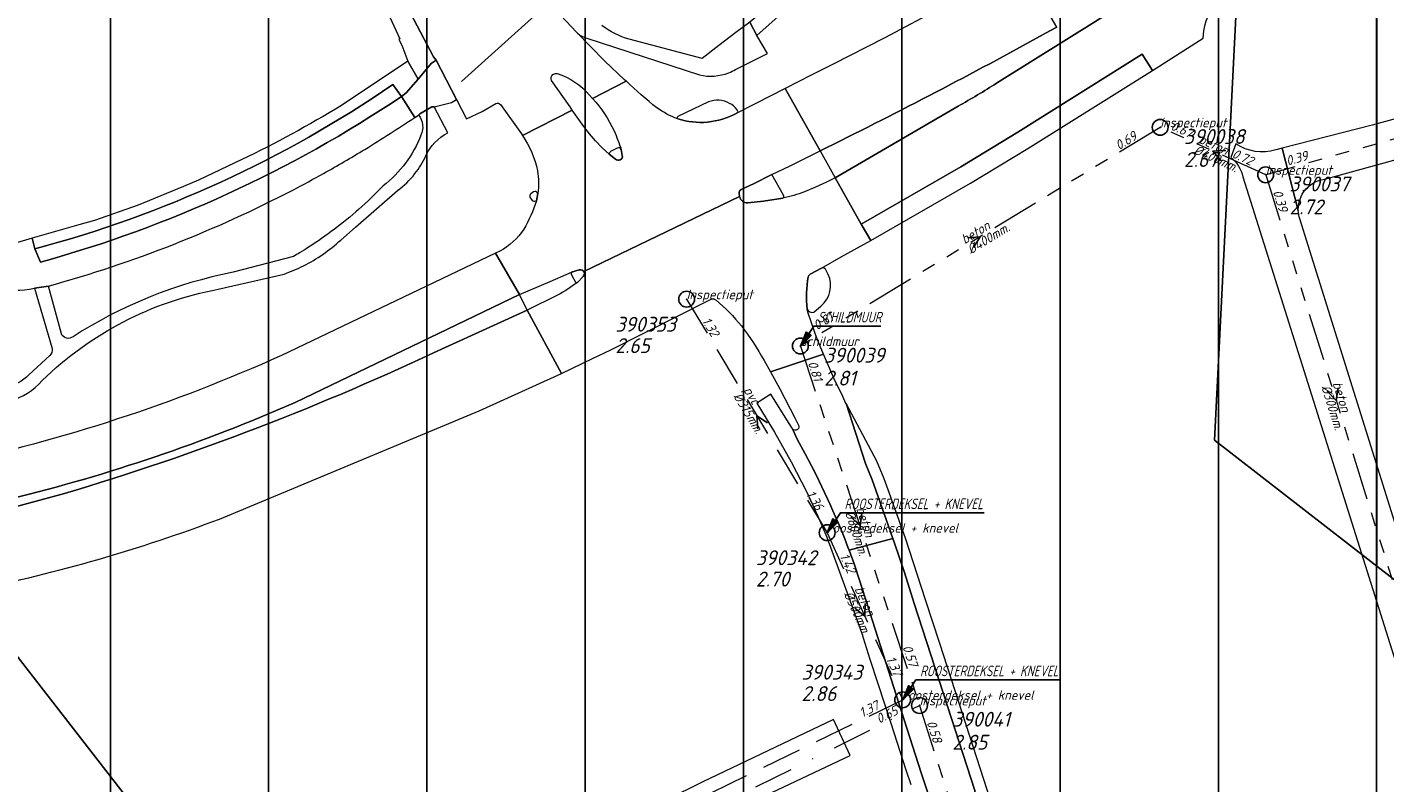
# Model space of a CAD drawing. Extents: x 148869 to 161638, y 453607 to 469810.
# Tile 383 of 656: x 155167 to 155339, y 462653 to 462749. Entities that reach past the tile are written whole.
import ezdxf
from ezdxf.lldxf.tags import DXFTag

# ---------------------------------------------------------------- set-up
doc = ezdxf.new("R2010")
doc.units = 0
doc.header["$PDMODE"] = 32
doc.header["$PDSIZE"] = 2
for name, pattern in [('RI-GWA', [18.45, 6, -1.8, 1.75, -1.8, 1.75, -1.8, 1.75, -1.8]), ('RI-HWA', [7.4, 5, -2.4]), ('RI-VWA', [11, 5, -3, 0, -3])]:
    doc.linetypes.add(name, pattern=pattern)
doc.layers.get('0').update_dxf_attribs({"linetype": 'CONTINUOUS'})
doc.layers.get('DEFPOINTS').update_dxf_attribs({"linetype": 'CONTINUOUS'})
for name, color, linetype in [('2022 hatch', 10, 'CONTINUOUS'), ('2024', 160, 'CONTINUOUS'), ('2024 hatch', 160, 'CONTINUOUS'), ('B-OI-AANPIJLING', 1, 'CONTINUOUS')]:
    doc.layers.add(name, color=color, linetype=linetype)
for name, color, linetype, lineweight in [('B-OI-RI-BIJZONDERDERHEDEN-T18', 134, 'CONTINUOUS', 18), ('B-OI-RI-DRUKLEIDING-G-niet meenemen', 190, 'RI-PERS', 18), ('B-OI-RI-GWA-MATERIAAL-T18', 10, 'CONTINUOUS', 18), ('B-OI-RI-GWA-PUTDEKSELHOOGTE-T25', 10, 'CONTINUOUS', 25), ('B-OI-RI-GWA_BOB-T18', 10, 'CONTINUOUS', 18), ('B-OI-RI-GWA_DIAMETER-T18', 10, 'CONTINUOUS', 18), ('B-OI-RI-GWA_PUTNUMMER-T18', 10, 'CONTINUOUS', 18), ('B-OI-RI-GWA_RIOOLPUT-S', 10, 'CONTINUOUS', 25), ('B-OI-RI-GWA_TRANSPORTLEIDING-G', 10, 'RI-GWA', 18), ('B-OI-RI-HWA-BOB-T18', 150, 'CONTINUOUS', 18), ('B-OI-RI-HWA-MATERIAAL-T18', 150, 'CONTINUOUS', 18), ('B-OI-RI-HWA-PUTDEKSELHOOGTE-T25', 150, 'CONTINUOUS', 25), ('B-OI-RI-HWA-PUTNUMMER-T25', 150, 'CONTINUOUS', 25), ('B-OI-RI-HWA_DIAMETER-T18', 150, 'CONTINUOUS', 18), ('B-OI-RI-HWA_RIOOLPUT-S', 150, 'CONTINUOUS', 25), ('B-OI-RI-HWA_TRANSPORTLEIDING-G', 150, 'RI-HWA', 18), ('B-OI-RI-STROOMRICHTING-S', 252, 'CONTINUOUS', 25), ('B-OI-RI-VACUUMLEIDING-G-niet meenemen', 190, 'RI-VACUUM', 18), ('B-OI-RI-VWA-BOB-T18', 34, 'CONTINUOUS', 18), ('B-OI-RI-VWA_PUTDEKSELHOOGTE-T25', 34, 'CONTINUOUS', 25), ('B-OI-RI-VWA_PUTNUMMER-T25', 34, 'CONTINUOUS', 25), ('B-OI-RI-VWA_RIOOLPUT-S', 34, 'CONTINUOUS', 25), ('B-OI-RI-VWA_TRANSPORTLEIDING-G', 34, 'RI-VWA', 18), ('B-RO-VH-VERHARDING_ASFALT-GV', 251, 'CONTINUOUS', 18), ('B-RO-VH-VERHARDING_STRAATBAKSTEEN-GV', 251, 'CONTINUOUS', 18)]:
    doc.layers.add(name, color=color, linetype=linetype, lineweight=lineweight)
doc.styles.add('NLCS-ISO-M500-T18_CURSIEF', font='NLCS-ISO.ttf', dxfattribs={"oblique": 15, "height": 0.9})
doc.styles.add('NLCS-ISO-M750-T25_CURSIEF', font='NLCS-ISO.ttf', dxfattribs={"oblique": 15, "height": 1.875})
tags = doc.linetypes.add('RI-PERS', pattern='A,7,-2,["P",Standard,S=1.8,R=0,X=-0.5,Y=-0.9],-2,7,-2,[102,NLCS.SHX,S=1,R=180,X=0,Y=0],-2', length=22).pattern_tags.tags
tags[6] = DXFTag(74, 10)
tags = doc.linetypes.add('RI-VACUUM', pattern='A,7,-2,["V",Standard,S=1.8,R=0,X=-0.5,Y=-0.9],-2,7,-2,[102,NLCS.SHX,S=1,R=180,X=0,Y=0],-2', length=22).pattern_tags.tags
tags[6] = DXFTag(74, 10)
pattern_1 = [(90, (0, 0), (-29.988, 0), [])]

# ---------------------------------------------------------------- blocks, each defined once
blk = doc.blocks.new('ACMAP_ANN_TEMPLATE_vwa-nap-r')
at = {"color": 0, "linetype": 'ByBlock', "style": 'NLCS-ISO-M500-T18_CURSIEF', "oblique": 15}
blk.add_attdef('vwa-nap-r', (-5.6, 0.2), '', height=1.2, dxfattribs=at)
blk = doc.blocks.new('ACMAP_ANN_TEMPLATE_hwa-diam')
at = {"color": 0, "linetype": 'ByBlock', "style": 'NLCS-ISO-M500-T18_CURSIEF', "oblique": 15}
blk.add_attdef('hwa-diam', (-3.7, -1.3), '', height=1.2, dxfattribs=at)
blk = doc.blocks.new('ACMAP_ANN_TEMPLATE_hwa-materiaal')
at = {"color": 0, "linetype": 'ByBlock', "style": 'NLCS-ISO-M500-T18_CURSIEF', "oblique": 15}
blk.add_attdef('hwa-mat', (-3.7, 0.2), '', height=1.2, dxfattribs=at)
blk = doc.blocks.new('ACMAP_ANN_TEMPLATE_hwa-nap-l')
at = {"color": 0, "linetype": 'ByBlock', "style": 'NLCS-ISO-M500-T18_CURSIEF', "oblique": 15}
blk.add_attdef('hwa-nap-l', (3.3, 0.2), '', height=1.2, dxfattribs=at)
blk = doc.blocks.new('ACMAP_ANN_TEMPLATE_hwa-nap-r')
at = {"color": 0, "linetype": 'ByBlock', "style": 'NLCS-ISO-M500-T18_CURSIEF', "oblique": 15}
blk.add_attdef('hwa-nap-r', (-5.6, 0.2), '', height=1.2, dxfattribs=at)
blk = doc.blocks.new('ACMAP_ANN_TEMPLATE_gwa-diam')
at = {"color": 0, "linetype": 'ByBlock', "style": 'NLCS-ISO-M500-T18_CURSIEF', "oblique": 15}
blk.add_attdef('gwa-diam', (-2.2, -1.3), '', height=1.2, dxfattribs=at)
blk = doc.blocks.new('ACMAP_ANN_TEMPLATE_gwa-materiaal')
at = {"color": 0, "linetype": 'ByBlock', "style": 'NLCS-ISO-M500-T18_CURSIEF', "oblique": 15}
blk.add_attdef('gwa-mat', (-2.2, 0.2), '', height=1.2, dxfattribs=at)
blk = doc.blocks.new('ACMAP_ANN_TEMPLATE_gwa-nap-l')
at = {"color": 0, "linetype": 'ByBlock', "style": 'NLCS-ISO-M500-T18_CURSIEF', "oblique": 15}
blk.add_attdef('gwa-nap-l', (2.3, 0.2), '', height=1.2, dxfattribs=at)
blk = doc.blocks.new('ACMAP_ANN_TEMPLATE_gwa-nap-r')
at = {"color": 0, "linetype": 'ByBlock', "style": 'NLCS-ISO-M500-T18_CURSIEF', "oblique": 15}
blk.add_attdef('gwa-nap-r', (-5.6, 0.2), '', height=1.2, dxfattribs=at)
blk = doc.blocks.new('ACMAP_ANN_TEMPLATE_hwa-puth')
at = {"color": 0, "linetype": 'ByBlock', "style": 'NLCS-ISO-M750-T25_CURSIEF', "oblique": 15}
blk.add_attdef('hwa-puth', (-9, -6.8), '', height=1.88, dxfattribs=at)
blk = doc.blocks.new('ACMAP_ANN_TEMPLATE_hwa-putnr')
at = {"color": 0, "linetype": 'ByBlock', "style": 'NLCS-ISO-M750-T25_CURSIEF', "oblique": 15}
blk.add_attdef('hwa-putnr', (-9, -4.1), '', height=1.88, dxfattribs=at)
blk = doc.blocks.new('ACMAP_ANN_TEMPLATE_type knoop')
at = {"layer": 'DEFPOINTS', "style": 'NLCS-ISO-M500-T18_CURSIEF', "oblique": 15}
blk.add_attdef('type_knoop', (0, 0), '', height=1.2, dxfattribs=at)
blk = doc.blocks.new('ACMAP_ANN_TEMPLATE_gwa-puth')
at = {"color": 0, "linetype": 'ByBlock', "style": 'NLCS-ISO-M750-T25_CURSIEF', "oblique": 15}
blk.add_attdef('gwa-puth', (3, -5), '', height=1.88, dxfattribs=at)
blk = doc.blocks.new('ACMAP_ANN_TEMPLATE_gwa-putnr')
at = {"color": 0, "linetype": 'ByBlock', "style": 'NLCS-ISO-M750-T25_CURSIEF', "oblique": 15}
blk.add_attdef('gwa-putnr', (3, -2.1), '', height=1.88, dxfattribs=at)
blk = doc.blocks.new('ACMAP_ANN_TEMPLATE_vwa-puth')
at = {"color": 0, "linetype": 'ByBlock', "style": 'NLCS-ISO-M750-T25_CURSIEF', "oblique": 15}
blk.add_attdef('vwa-puth', (-3, 5), '', height=1.88, dxfattribs=at)
blk = doc.blocks.new('ACMAP_ANN_TEMPLATE_vwa-putnr')
at = {"color": 0, "linetype": 'ByBlock', "style": 'NLCS-ISO-M750-T25_CURSIEF', "oblique": 15}
blk.add_attdef('vaw-putnr', (-3, 7.9), '', height=1.88, dxfattribs=at)

msp = doc.modelspace()

# ---------------------------------------------------------------- hatches: boundary and pattern name
at = {"layer": '2022 hatch'}
h = msp.add_hatch(dxfattribs=at)
h.set_pattern_fill('ANSI31', color=256, scale=19.992, angle=45)
h.set_pattern_definition([(90, (0, 0), (-19.992, 0), [])])
h.paths.add_polyline_path([(155957.39, 462199.72), (155824.6, 462339.47), (155809.4, 462364.77), (155712.06, 462492.35), (155741.32, 462534.94), (155724.45, 462653.5), (155647.56, 462844.84), (155571.03, 462835.78), (155539.5, 462940.93), (155214.41, 462860.04), (154975.03, 462800.21), (154771.75, 462639.51), (154795.06, 462617.84), (154687.68, 462525.32), (154739.27, 462359.61), (154777.22, 462294.15), (154815.26, 462238.26), (154900.32, 462169.47), (154928.55, 462144.03), (154992.39, 461993.67), (155064.08, 461959.84), (155069.75, 461944.78), (155080.62, 461929.02), (155099.54, 461841.43), (155124.54, 461788.65), (155176.21, 461747.53), (155253.1, 461670.14), (155301.18, 461625.42), (155386.96, 461536.3), (155426.74, 461562.76), (155670.4, 461472.54), (155778.97, 461514.91), (155823.82, 461578.91), (155914.94, 461739.53), (155884.36, 461781.4), (155900.67, 461812.33), (155940.19, 461941.25), (155946.89, 461971.72), (155993.5, 462030.18), (155993.12, 462149.22)])
at = {"layer": '2024 hatch'}
h = msp.add_hatch(dxfattribs=at)
h.set_pattern_fill('ANSI31', color=256, scale=29.988, angle=45)
h.set_pattern_definition(pattern_1)
h.paths.add_polyline_path([(155468.24, 462509.2), (155430.3, 462608.99), (155317.39, 462696.7), (155326.79, 462885.8), (155421.55, 463128.67), (155681.88, 463221.51), (155808.81, 463270.9), (155858.2, 463353.96), (156235.32, 463468.35), (156395.06, 463466.8), (156874.43, 463576.88), (157060.31, 463303.94), (157149.74, 462870.77), (157067.92, 462815.11), (157047.81, 462789.79), (157071.17, 462711.57), (156936.5, 462350.7), (156856.27, 462251.62), (156803.36, 462113.22), (156627.76, 461893.96), (156524.84, 461717.19), (156312.22, 461660.25), (156176.03, 461568.49), (155937.87, 461968.15)])
h = msp.add_hatch(dxfattribs=at)
h.set_pattern_fill('ANSI31', color=256, scale=29.988, angle=45)
h.set_pattern_definition(pattern_1)
h.paths.add_polyline_path([(154015.87, 462797.75), (154202.83, 462955.78), (154346.68, 463068.63), (154364.41, 463095.54), (154437.88, 463175.34), (154670.41, 463542.86), (154884.23, 463104.81), (154897.76, 462951.83), (154919.68, 462915.44), (155046.11, 462824.08), (155229.96, 462587.13), (155017.76, 462489.93), (155010.79, 462460.83), (155012.88, 462401.81), (154940.81, 462281.73), (154859.54, 462032.79), (154595.7, 462297.96), (154437.04, 462442.85), (154370.63, 462559.79), (154344.3, 462564.56), (154270.99, 462634.18), (154248.56, 462638.72)])

# ---------------------------------------------------------------- linework, layer by layer
at = {"layer": '2024', "flags": 128}
for points in [[(155468.24, 462509.2), (155430.3, 462608.99), (155317.39, 462696.7), (155326.79, 462885.8), (155421.55, 463128.67), (155681.88, 463221.51), (155808.81, 463270.9), (155858.2, 463353.96), (156235.32, 463468.35), (156395.06, 463466.8), (156874.43, 463576.88), (157060.31, 463303.94), (157149.74, 462870.77), (157067.92, 462815.11), (157047.81, 462789.79), (157071.17, 462711.57), (156936.5, 462350.7), (156856.27, 462251.62), (156803.36, 462113.22), (156627.76, 461893.96), (156524.84, 461717.19), (156312.22, 461660.25), (156176.03, 461568.49), (155937.87, 461968.15)], [(154015.87, 462797.75), (154202.83, 462955.78), (154346.68, 463068.63), (154364.41, 463095.54), (154437.88, 463175.34), (154670.41, 463542.86), (154884.23, 463104.81), (154897.76, 462951.83), (154919.68, 462915.44), (155046.11, 462824.08), (155229.96, 462587.13), (155017.76, 462489.93), (155010.79, 462460.83), (155012.88, 462401.81), (154940.81, 462281.73), (154859.54, 462032.79), (154595.7, 462297.96), (154437.04, 462442.85), (154370.63, 462559.79), (154344.3, 462564.56), (154270.99, 462634.18), (154248.56, 462638.72)]]:
    msp.add_lwpolyline(points, close=True, dxfattribs=at)
at = {"layer": 'B-OI-AANPIJLING', "color": 251, "flags": 128}
for points in [[(155265.07, 462708.59), (155266.43, 462709.93), (155265.8, 462710.36), (155265.07, 462708.59), (155265.9, 462710.29), (155266.01, 462710.22), (155265.07, 462708.59), (155266.22, 462710.08), (155266.33, 462710), (155265.07, 462708.59), (155266.75, 462711.1), (155275.22, 462711.1)], [(155268.45, 462685.01), (155269.81, 462686.35), (155269.18, 462686.78), (155268.45, 462685.01), (155269.28, 462686.71), (155269.39, 462686.64), (155268.45, 462685.01), (155269.6, 462686.5), (155269.71, 462686.42), (155268.45, 462685.01), (155270.13, 462687.52), (155288.29, 462687.52)], [(155277.99, 462663.91), (155279.35, 462665.25), (155278.72, 462665.68), (155277.99, 462663.91), (155278.82, 462665.61), (155278.93, 462665.54), (155277.99, 462663.91), (155279.14, 462665.4), (155279.25, 462665.32), (155277.99, 462663.91), (155279.67, 462666.42), (155297.88, 462666.42)]]:
    msp.add_lwpolyline(points, dxfattribs=at)
at = {"layer": 'B-OI-RI-DRUKLEIDING-G-niet meenemen'}
msp.add_line((155222.27, 462742.01), (155263.8, 462779.4), dxfattribs=at)
at = {"layer": 'B-OI-RI-GWA_RIOOLPUT-S', "color": 251}
for p in [(155310.52, 462736.21), (155323.84, 462730.22), (155265.07, 462708.59)]:
    msp.add_point(p, dxfattribs=at)
at = {"layer": 'B-OI-RI-GWA_TRANSPORTLEIDING-G', "color": 251}
for p, q in [((155380.84, 462746.07), (155323.84, 462730.22)), ((155310.52, 462736.21), (155265.07, 462708.59)), ((155323.84, 462730.22), (155310.52, 462736.21)), ((155323.84, 462730.22), (155341.64, 462673.21)), ((155265.07, 462708.59), (155280.12, 462663.19)), ((155280.12, 462663.19), (155300.76, 462598.4))]:
    msp.add_line(p, q, dxfattribs=at)
at = {"layer": 'B-OI-RI-HWA_RIOOLPUT-S', "color": 251}
for p in [(155250.7, 462714.5), (155268.45, 462685.01), (155277.99, 462663.91)]:
    msp.add_point(p, dxfattribs=at)
at = {"layer": 'B-OI-RI-HWA_TRANSPORTLEIDING-G', "color": 251}
for p, q in [((155250.7, 462714.5), (155268.45, 462685.01)), ((155268.45, 462685.01), (155277.99, 462663.91)), ((155220.5, 462636.01), (155277.99, 462663.91))]:
    msp.add_line(p, q, dxfattribs=at)
at = {"layer": 'B-OI-RI-STROOMRICHTING-S', "color": 251}
for points in [[(155318.79, 462733.28), (155317.17, 462733.21), (155318.2, 462731.97)], [(155286.18, 462722.27), (155287.79, 462722.4), (155286.93, 462721.04)], [(155332.99, 462703.3), (155332.73, 462701.71), (155331.61, 462702.87)], [(155260.92, 462698.89), (155259.58, 462699.76), (155259.7, 462698.15)], [(155272.83, 462687.48), (155272.6, 462685.89), (155271.45, 462687.03)], [(155273.27, 462676.07), (155273.21, 462674.46), (155271.96, 462675.48)]]:
    msp.add_lwpolyline(points, dxfattribs=at)
at = {"layer": 'B-OI-RI-VACUUMLEIDING-G-niet meenemen'}
msp.add_line((155222.27, 462742.01), (155263.8, 462779.4), dxfattribs=at)
at = {"layer": 'B-OI-RI-VWA_RIOOLPUT-S'}
msp.add_point((155280.12, 462663.19), dxfattribs=at)
at = {"layer": 'B-OI-RI-VWA_TRANSPORTLEIDING-G', "color": 251}
msp.add_line((155219.7, 462633.1), (155280.12, 462663.19), dxfattribs=at)
at = {"layer": 'B-RO-VH-VERHARDING_ASFALT-GV', "flags": 128}
for points in [[(155289.86, 462741.79), (155319.95, 462760.61), (155366.98, 462790.41)], [(155366.98, 462790.41), (155319.95, 462760.61), (155289.86, 462741.79)], [(155288.36, 462765.88), (155283.48, 462763.8), (155277.12, 462760.9), (155270.91, 462757.69), (155267.85, 462756.08), (155264.5, 462754.1), (155260.96, 462751.4), (155260.91, 462751.36), (155258.67, 462749.48), (155259.59, 462747.79), (155262.26, 462750.22), (155266.05, 462752.99), (155268.24, 462754.27), (155276.09, 462758.46), (155279.36, 462760.05), (155282.68, 462761.53), (155293.07, 462765.96), (155297.13, 462767.59)], [(155297.44, 462748.86), (155294.42, 462754.09), (155292.91, 462756.69), (155275.74, 462747.51), (155269.14, 462744.16), (155266.44, 462742.78), (155263.16, 462741.11), (155267.57, 462733.26)], [(155284.99, 462738.89), (155269.47, 462729.84), (155272.76, 462723.98), (155285.33, 462731.21), (155292.53, 462735.59), (155308.25, 462745.44), (155309.53, 462743.41), (155315.93, 462747.46), (155316.03, 462748.4)], [(155243.09, 462742.04), (155243.08, 462742.04), (155238.82, 462739.86)], [(155257.54, 462728.33), (155257.59, 462728.35), (155259.14, 462729.07), (155261.46, 462730.27), (155263.78, 462731.36), (155267.57, 462733.26), (155263.16, 462741.11), (155259.36, 462739.18), (155257.05, 462738)], [(155218.82, 462738.79), (155218.54, 462738.78), (155217, 462737.9), (155216.84, 462737.76)], [(155220.54, 462735.5), (155218.82, 462738.79)], [(155241.73, 462732.19), (155240.93, 462732.81), (155240.05, 462733.64), (155239.19, 462734.5), (155238.43, 462735.38), (155237.71, 462736.3), (155236.24, 462738.4), (155229.96, 462735.16)], [(155270.14, 462734.52), (155267.57, 462733.26), (155269.47, 462729.84), (155284.99, 462738.89)], [(155242.43, 462733.41), (155242.58, 462732.67)], [(155267.57, 462733.26), (155270.14, 462734.52)], [(155261.46, 462730.27), (155259.14, 462729.07), (155257.59, 462728.35), (155257.54, 462728.33)], [(155262.94, 462727.63), (155261.46, 462730.27)], [(155266.29, 462717.65), (155267.72, 462718.44), (155270.21, 462719.84), (155273.96, 462721.91), (155272.76, 462723.98), (155269.47, 462729.84), (155268.35, 462729.28), (155266.98, 462728.65), (155265.6, 462728.06)], [(155207.01, 462721.97), (155208.9, 462723.62), (155214.18, 462728.23)], [(155227.12, 462720.58), (155226.57, 462720.31), (155229.61, 462715.11), (155233.48, 462716.72), (155236.16, 462717.91), (155237.12, 462718.2), (155237.23, 462718.22), (155237.34, 462718.22), (155237.51, 462718.18), (155237.62, 462718.1), (155237.72, 462717.99), (155257.4, 462727.49), (155257.32, 462727.88)], [(155231.91, 462727.86), (155231.73, 462726.91)], [(155257.4, 462727.49), (155237.72, 462717.99), (155237.77, 462717.88), (155237.79, 462717.73), (155237.78, 462717.61), (155237.73, 462717.5), (155237.62, 462717.36), (155236.9, 462716.61)], [(155257.32, 462727.88), (155257.4, 462727.49)], [(155258.43, 462726.67), (155260.41, 462726.88), (155262.86, 462727.25)], [(155262.86, 462727.25), (155260.41, 462726.88), (155258.43, 462726.67)], [(155201.05, 462719.91), (155193.43, 462717.9)], [(155201.25, 462701.47), (155229.61, 462715.11), (155226.57, 462720.31), (155199.53, 462707.4)], [(155237.12, 462718.2), (155236.16, 462717.91), (155236.14, 462717.7), (155236.2, 462717.5), (155236.65, 462716.66)], [(155236.9, 462716.61), (155237.62, 462717.36), (155237.73, 462717.5), (155237.78, 462717.61), (155237.79, 462717.73), (155237.77, 462717.88), (155237.72, 462717.99), (155237.62, 462718.1), (155237.51, 462718.18), (155237.34, 462718.22), (155237.23, 462718.22), (155237.12, 462718.2)], [(155171.74, 462710.13), (155170.1, 462716.16), (155168.35, 462715.88), (155170.58, 462708.26)], [(155191.55, 462715.76), (155199.85, 462717.68)], [(155220.2, 462708.42), (155230.57, 462713.12), (155229.61, 462715.11), (155201.25, 462701.47)], [(155234.41, 462715.01), (155230.57, 462713.12), (155234.89, 462705.12), (155238.82, 462707.02), (155241.15, 462708.12), (155253.7, 462714.48)], [(155191.7, 462686.73), (155224.48, 462700.39), (155234.89, 462705.12), (155230.57, 462713.12), (155220.2, 462708.42)], [(155267.98, 462707.55), (155267.24, 462709.35), (155266.92, 462710.18), (155266, 462712.86), (155265.91, 462713.26)], [(155260.48, 462706.75), (155261.28, 462705.33), (155267.98, 462707.55)], [(155270.85, 462701.33), (155270.84, 462701.34), (155270.83, 462701.35), (155270.43, 462702.21), (155269.31, 462704.54), (155267.98, 462707.55), (155261.28, 462705.33), (155262.49, 462703.17), (155264.43, 462699.43), (155264.81, 462698.67)], [(155170.26, 462707.38), (155167.63, 462704.97)], [(155293.71, 462614.41), (155280.32, 462654.66), (155278.18, 462661.36), (155272.55, 462679.02), (155271.86, 462681.08), (155271.23, 462682.79), (155271.08, 462683.18), (155270.67, 462684.24), (155270.04, 462685.78), (155269.18, 462687.77), (155268.83, 462688.56), (155267.79, 462690.82), (155267.06, 462692.31), (155266.48, 462693.46), (155265.68, 462694.98), (155264.67, 462696.82), (155264.07, 462698.13), (155264.07, 462698.14), (155264.02, 462698.21), (155263.57, 462698.95), (155261.32, 462702.51), (155259.56, 462701.37), (155259.55, 462701.36), (155261.81, 462697.7), (155263.92, 462693.95), (155265.89, 462690.13), (155267.28, 462687.11), (155268.42, 462684.45), (155270.64, 462678.33), (155272.78, 462672.41), (155273.84, 462669.05), (155274.86, 462665.96), (155276.53, 462660.83), (155278.4, 462655.07), (155279.01, 462653.21)], [(155264.07, 462698.13), (155264.67, 462696.82), (155265.68, 462694.98), (155266.48, 462693.46), (155267.06, 462692.31), (155267.79, 462690.82), (155268.83, 462688.56), (155269.18, 462687.77), (155270.04, 462685.78), (155270.67, 462684.24), (155271.08, 462683.18), (155271.23, 462682.79), (155276.75, 462684.29), (155275.91, 462686.69), (155274.63, 462690.26), (155274.12, 462691.67), (155273.29, 462693.77), (155270.85, 462701.31), (155270.85, 462701.33)], [(155275.66, 462691.82), (155274.72, 462694.03), (155270.85, 462701.31), (155273.29, 462693.77), (155274.12, 462691.67), (155274.63, 462690.26), (155275.91, 462686.69), (155276.75, 462684.29), (155276.91, 462683.83), (155278.2, 462679.97), (155279.45, 462676.08), (155283.66, 462663.12), (155287.11, 462652.47), (155288.55, 462643.16), (155294.16, 462625.85), (155295.58, 462626.31), (155289.97, 462643.62), (155291.4, 462644.09), (155285.08, 462663.59), (155282.67, 462671.03), (155280.88, 462676.54), (155278.33, 462684.31)], [(155164.95, 462688.03), (155172.12, 462689.96)], [(155172.12, 462689.96), (155164.95, 462688.03)]]:
    msp.add_lwpolyline(points, dxfattribs=at)
at = {"layer": 'B-RO-VH-VERHARDING_ASFALT-GV'}
for points in [[(155316.03, 462748.4, -0.216581), (155318.69, 462752.67)], [(155297.44, 462748.86, -0.011143), (155270.14, 462734.52)], [(155270.14, 462734.52, 0.011143), (155297.44, 462748.86)], [(155246.95, 462738.67, -0.024557), (155243.09, 462742.04)], [(155284.99, 462738.89, 0.016219), (155289.86, 462741.79)], [(155289.86, 462741.79, -0.016219), (155284.99, 462738.89)], [(155238.82, 462739.86, -0.076655), (155241.53, 462735.76)], [(155249.58, 462737.28, -0.061672), (155246.95, 462738.67)], [(155216.84, 462737.76, -0.288496), (155217.15, 462735.23)], [(155253.34, 462736.87, -0.100034), (155249.58, 462737.28)], [(155257.05, 462738, -0.096561), (155253.34, 462736.87)], [(155217.15, 462735.23, -0.138305), (155212.36, 462728.82)], [(155217.76, 462732.6, -0.169165), (155220.54, 462735.5)], [(155229.96, 462735.16, -0.101364), (155231.87, 462730.7)], [(155241.53, 462735.76, -0.034066), (155242.43, 462733.41)], [(155216.39, 462730.36, 0.059126), (155217.76, 462732.6)], [(155242.31, 462732.11, -0.311819), (155241.73, 462732.19)], [(155242.58, 462732.67, -0.339123), (155242.31, 462732.11)], [(155214.18, 462728.23, 0.069377), (155216.39, 462730.36)], [(155231.87, 462730.7, -0.077063), (155231.91, 462727.86)], [(155212.36, 462728.82, -0.021177), (155209.28, 462725.85)], [(155257.54, 462728.33, 0.307822), (155257.32, 462727.88)], [(155257.32, 462727.88, -0.307822), (155257.54, 462728.33)], [(155265.6, 462728.06, -0.030366), (155262.86, 462727.25)], [(155231.73, 462726.91, -0.057816), (155230.13, 462723.35)], [(155257.4, 462727.49, 0.381545), (155258.43, 462726.67)], [(155258.43, 462726.67, -0.381545), (155257.4, 462727.49)], [(155262.86, 462727.25, 0.376979), (155262.94, 462727.63)], [(155209.28, 462725.85, -0.039126), (155202.95, 462721.06)], [(155230.13, 462723.35, -0.128753), (155227.12, 462720.58)], [(155202.32, 462718.72, 0.07066), (155207.01, 462721.97)], [(155201.81, 462720.35, -0.004079), (155201.05, 462719.91)], [(155202.95, 462721.06, -0.006645), (155201.81, 462720.35)], [(155193.43, 462717.9, 0.094634), (155173.2, 462709.77)], [(155199.85, 462717.68, 0.032994), (155202.32, 462718.72)], [(155236.9, 462716.61, -0.033701), (155234.41, 462715.01)], [(155236.65, 462716.66, 0.430087), (155236.9, 462716.61)], [(155265.91, 462713.26, -0.065809), (155266.06, 462717.32)], [(155266.06, 462717.32, -0.204073), (155266.29, 462717.65)], [(155169.32, 462704.23, -0.14917), (155191.55, 462715.76)], [(155253.7, 462714.48, -0.146627), (155254.08, 462714.54)], [(155254.08, 462714.54, -0.141932), (155254.43, 462714.38)], [(155254.43, 462714.38, -0.050484), (155257.62, 462711.13)], [(155257.62, 462711.13, -0.041047), (155260.48, 462706.75)], [(155173.2, 462709.77, -0.508538), (155171.74, 462710.13)], [(155170.58, 462708.26, -0.239542), (155170.26, 462707.38)], [(155172.12, 462689.96, 0.038542), (155220.2, 462708.42)], [(155220.2, 462708.42, -0.038542), (155172.12, 462689.96)], [(155199.53, 462707.4, -0.053295), (155157.4, 462693.59)], [(155160.45, 462701.76, 0.297889), (155169.32, 462704.23)], [(155167.63, 462704.97, -0.268059), (155161.4, 462703.26)], [(155201.25, 462701.47, -0.044153), (155165.34, 462689.3)], [(155165.34, 462689.3, 0.044153), (155201.25, 462701.47)], [(155264.81, 462698.67, -0.943734), (155264.07, 462698.13)], [(155278.33, 462684.31, 0.005635), (155275.66, 462691.82)], [(155160.71, 462677.78, 0.039354), (155191.7, 462686.73)]]:
    msp.add_lwpolyline(points, format="xyb", dxfattribs=at)
at = {"layer": 'B-RO-VH-VERHARDING_ASFALT-GV', "flags": 128}
for points in [[(155273.96, 462721.91), (155286.55, 462729.15), (155293.79, 462733.55), (155309.53, 462743.41), (155308.25, 462745.44), (155292.53, 462735.59), (155285.33, 462731.21), (155272.76, 462723.98)], [(155319.37, 462557.77), (155317.93, 462557.34), (155295.58, 462626.31), (155294.16, 462625.85), (155288.55, 462643.16), (155287.11, 462652.47), (155283.66, 462663.12), (155279.45, 462676.08), (155278.2, 462679.97), (155276.91, 462683.83), (155276.75, 462684.29), (155271.23, 462682.79), (155271.86, 462681.08), (155272.55, 462679.02), (155278.18, 462661.36), (155280.32, 462654.66), (155293.71, 462614.41), (155311.54, 462559.66), (155309.64, 462559.04), (155311.39, 462553.65), (155318.86, 462556.29), (155318.73, 462556.82), (155319.41, 462557.67)]]:
    msp.add_lwpolyline(points, close=True, dxfattribs=at)
at = {"layer": 'B-RO-VH-VERHARDING_STRAATBAKSTEEN-GV', "flags": 128}
for points in [[(155200.68, 462795.58), (155197.61, 462801.61), (155194.7, 462807.97), (155192.49, 462813.58), (155190.63, 462818.96), (155187.47, 462829.32), (155186.52, 462832.41), (155186.32, 462833.11), (155180.34, 462831.31), (155180.49, 462830.78), (155186.51, 462810.35), (155191.29, 462795.9), (155193.05, 462793.03), (155196.49, 462787.21), (155196.5, 462787.2), (155204.26, 462773.47), (155208.2, 462765.18), (155208.48, 462764.64), (155218.75, 462745.13), (155219.05, 462744.7), (155221.65, 462739.74), (155222.92, 462737.27), (155224.86, 462738.22), (155226.61, 462739.22)], [(155188.63, 462798.05), (155190.56, 462794.12), (155190.63, 462793.98), (155197.53, 462780.6), (155197.47, 462780.57), (155197.92, 462779.53), (155197.22, 462779.21), (155198.6, 462776.37), (155200.36, 462777.17), (155200.63, 462776.59), (155200.96, 462776.74), (155203.17, 462771.94), (155209.96, 462757.21), (155214.49, 462747.38), (155214.34, 462747.31), (155214.75, 462746.57), (155215.51, 462744.55)], [(155215.51, 462744.55), (155216.8, 462742.31), (155218.45, 462744.27), (155219.05, 462744.7), (155218.75, 462745.13), (155208.48, 462764.64), (155208.2, 462765.18), (155204.26, 462773.47), (155196.5, 462787.2), (155196.49, 462787.21), (155193.05, 462793.03), (155191.29, 462795.9)], [(155220.42, 462767.44), (155224.18, 462762.62), (155226.43, 462759.87), (155232.89, 462752.44), (155236.78, 462748.22)], [(155238.45, 462740.29), (155238.82, 462739.86), (155243.08, 462742.04), (155242.84, 462742.21), (155240.36, 462744.58), (155236.78, 462748.22), (155232.89, 462752.44), (155226.43, 462759.87), (155224.18, 462762.62), (155220.42, 462767.44)], [(155256.87, 462743.51), (155260.9, 462745.53), (155259.59, 462747.79), (155258.67, 462749.48), (155256.92, 462748.17), (155254.76, 462746.55), (155252.68, 462744.89), (155243.44, 462747.35)], [(155238.11, 462747.46), (155252.31, 462742.84)], [(155213.6, 462741.61), (155214.68, 462740.1), (155215.3, 462740.55), (155216.8, 462742.31), (155215.51, 462744.55), (155207.1, 462738.97)], [(155331.29, 462729.66), (155367.41, 462739.59), (155366.23, 462744.43), (155337.29, 462736.5), (155325.94, 462733.6), (155327.96, 462725.72)], [(155227.21, 462739.08), (155229.84, 462735.38), (155229.96, 462735.16), (155236.24, 462738.4), (155235.98, 462738.8), (155233.65, 462742.14)], [(155233.81, 462742.87), (155233.9, 462742.92)], [(155214.68, 462740.1), (155213.6, 462741.61)], [(155216.37, 462737.47), (155214.68, 462740.1)], [(155253.48, 462739.42), (155249.61, 462737.58)], [(155241.94, 462733.59), (155241.1, 462733.15)], [(155242.58, 462732.67), (155242.43, 462733.41)], [(155320.07, 462734.11), (155319.42, 462732.41)], [(155327.96, 462725.72), (155325.94, 462733.6), (155325.1, 462733.38)], [(155194.51, 462732.13), (155189.05, 462729.54), (155187.17, 462728.73), (155181.41, 462726.4), (155175.93, 462724.43), (155173.92, 462723.88), (155168.06, 462722.22), (155168.37, 462720.87)], [(155240.93, 462732.81), (155241.73, 462732.19)], [(155320.94, 462729.96), (155344.36, 462655.64), (155349.39, 462656.83)], [(155231.36, 462728.05), (155231.03, 462727.83)], [(155230.95, 462727.32), (155231.1, 462727.08)], [(155231.54, 462726.87), (155231.73, 462726.91), (155231.91, 462727.86)], [(155349.39, 462656.83), (155328.16, 462724.65)], [(155169.08, 462719.18), (155168.37, 462720.87), (155168.06, 462722.22), (155163.22, 462720.78), (155158.99, 462719.58)], [(155168.37, 462720.87), (155169.08, 462719.18)], [(155267.72, 462718.44), (155266.29, 462717.65)], [(155268.58, 462717.62), (155268.23, 462718.28)], [(155168.35, 462715.88), (155170.1, 462716.16)], [(155266.75, 462712.86), (155267.7, 462713.66)]]:
    msp.add_lwpolyline(points, dxfattribs=at)
at = {"layer": 'B-RO-VH-VERHARDING_STRAATBAKSTEEN-GV'}
for points in [[(155243.44, 462747.35, -0.096718), (155240.01, 462749.07)], [(155236.78, 462748.22, 0.122734), (155238.11, 462747.46)], [(155256.02, 462743.1, 0.037372), (155256.87, 462743.51)], [(155233.65, 462742.14, -0.40386), (155233.81, 462742.87)], [(155233.9, 462742.92, -0.232239), (155234.36, 462742.99)], [(155234.36, 462742.99, -0.140799), (155238.45, 462740.29)], [(155252.31, 462742.84, 0.15235), (155256.02, 462743.1)], [(155168.37, 462720.87, 0.085896), (155213.6, 462741.61)], [(155213.6, 462741.61, -0.085896), (155168.37, 462720.87)], [(155169.08, 462719.18, 0.080455), (155214.68, 462740.1)], [(155214.68, 462740.1, -0.080455), (155169.08, 462719.18)], [(155207.1, 462738.97, -0.024866), (155194.51, 462732.13)], [(155226.61, 462739.22, -0.330856), (155227.21, 462739.08)], [(155256.12, 462739.24, 0.234423), (155253.48, 462739.42)], [(155257.09, 462738.42, 0.150668), (155256.12, 462739.24)], [(155257.05, 462738, 0.425576), (155257.09, 462738.42)], [(155210.06, 462733.43, 0.011772), (155216.37, 462737.47)], [(155249.61, 462737.58, 0.550739), (155249.58, 462737.28)], [(155249.58, 462737.28, 0.100034), (155253.34, 462736.87)], [(155253.34, 462736.87, 0.096561), (155257.05, 462738)], [(155204.85, 462730.39, 0.009433), (155210.06, 462733.43)], [(155241.1, 462733.15, 0.263727), (155240.93, 462732.81)], [(155242.43, 462733.41, 0.469801), (155241.94, 462733.59)], [(155325.1, 462733.38, -0.225573), (155320.07, 462734.11)], [(155241.73, 462732.19, 0.311819), (155242.31, 462732.11)], [(155242.31, 462732.11, 0.339123), (155242.58, 462732.67)], [(155319.42, 462732.41, -0.186414), (155320.94, 462729.96)], [(155201.03, 462728.33, 0.007123), (155204.85, 462730.39)], [(155170.1, 462716.16, 0.052799), (155201.03, 462728.33)], [(155231.91, 462727.86, 0.486198), (155231.36, 462728.05)], [(155328.45, 462727.75, -0.238377), (155331.29, 462729.66)], [(155231.03, 462727.83, 0.431347), (155230.95, 462727.32)], [(155231.1, 462727.08, 0.304718), (155231.54, 462726.87)], [(155327.96, 462725.72, -0.053852), (155328.01, 462726.52)], [(155328.01, 462726.52, -0.086049), (155328.45, 462727.75)], [(155328.16, 462724.65, -0.072668), (155327.96, 462725.72)], [(155268.23, 462718.28, 0.392718), (155267.72, 462718.44)], [(155266.06, 462717.32, 0.065809), (155265.91, 462713.26)], [(155266.29, 462717.65, 0.204073), (155266.06, 462717.32)], [(155267.7, 462713.66, 0.337485), (155268.58, 462717.62)], [(155163.31, 462715.96, 0.117485), (155168.35, 462715.88)], [(155265.91, 462713.26, 0.365644), (155266.75, 462712.86)]]:
    msp.add_lwpolyline(points, format="xyb", dxfattribs=at)
at = {"layer": 'B-RO-VH-VERHARDING_STRAATBAKSTEEN-GV', "flags": 128}
for points in [[(155216.84, 462737.76), (155217, 462737.9), (155218.54, 462738.78), (155218.82, 462738.79), (155220.99, 462739.35), (155221.65, 462739.74), (155219.05, 462744.7), (155218.45, 462744.27), (155216.8, 462742.31), (155215.3, 462740.55), (155214.68, 462740.1), (155216.37, 462737.47)], [(155226.81, 462640.56), (155229.06, 462636.14), (155235.13, 462639.19), (155243.11, 462643.2), (155250.82, 462647.1), (155250.94, 462647.09), (155253.05, 462648.13), (155261.46, 462652.21), (155271.36, 462656.85), (155269.24, 462661.4), (155252.77, 462653.55), (155238.73, 462646.59)]]:
    msp.add_lwpolyline(points, close=True, dxfattribs=at)

# ---------------------------------------------------------------- block references
at = {"layer": 'B-OI-RI-GWA-MATERIAAL-T18', "color": 251}
for p, rotation in [((155317.18, 462733.22), 335.7865647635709), ((155287.8, 462722.4), 31.2870822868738), ((155332.74, 462701.72), 287.3397172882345), ((155272.6, 462685.89), 288.3402451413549)]:
    msp.add_blockref('ACMAP_ANN_TEMPLATE_gwa-materiaal', p, dxfattribs=dict(at, rotation=rotation)).add_auto_attribs({'gwa-mat': 'beton'})
at = {"layer": 'B-OI-RI-GWA-PUTDEKSELHOOGTE-T25', "color": 251}
for p, values in [((155310.52, 462736.21), {'gwa-puth': '2.67'}), ((155323.84, 462730.22), {'gwa-puth': '2.72'}), ((155265.07, 462708.59), {'gwa-puth': '2.81'})]:
    msp.add_blockref('ACMAP_ANN_TEMPLATE_gwa-puth', p, dxfattribs=at).add_auto_attribs(values)
at = {"layer": 'B-OI-RI-GWA_BOB-T18', "color": 251}
for name, p, rotation, values in [('ACMAP_ANN_TEMPLATE_gwa-nap-r', (155316.78, 462733.49), 335.7865647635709, {'gwa-nap-r': '0.67'}), ('ACMAP_ANN_TEMPLATE_gwa-nap-l', (155303.44, 462731.93), 31.2870822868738, {'gwa-nap-l': '0.69'}), ('ACMAP_ANN_TEMPLATE_gwa-nap-l', (155317.3, 462733.21), 335.7865647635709, {'gwa-nap-l': '0.72'}), ('ACMAP_ANN_TEMPLATE_gwa-nap-r', (155332.05, 462732.67), 15.53966289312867, {'gwa-nap-r': '0.39'}), ('ACMAP_ANN_TEMPLATE_gwa-nap-l', (155323.84, 462730.22), 287.3397172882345, {'gwa-nap-l': '0.39'}), ('ACMAP_ANN_TEMPLATE_gwa-nap-r', (155272.05, 462713.28), 31.2870822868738, {'gwa-nap-r': '0.81'}), ('ACMAP_ANN_TEMPLATE_gwa-nap-l', (155265.07, 462708.59), 288.3402451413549, {'gwa-nap-l': '0.81'}), ('ACMAP_ANN_TEMPLATE_gwa-nap-r', (155279.53, 462665.21), 288.3402451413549, {'gwa-nap-r': '0.57'}), ('ACMAP_ANN_TEMPLATE_gwa-nap-l', (155280.12, 462663.19), 287.6701977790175, {'gwa-nap-l': '0.58'})]:
    msp.add_blockref(name, p, dxfattribs=dict(at, rotation=rotation)).add_auto_attribs(values)
at = {"layer": 'B-OI-RI-GWA_DIAMETER-T18', "color": 251}
for p, rotation, values in [((155317.18, 462733.22), 335.7865647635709, {'gwa-diam': '%%c400mm.'}), ((155287.8, 462722.4), 31.2870822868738, {'gwa-diam': '%%c400mm.'}), ((155332.74, 462701.72), 287.3397172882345, {'gwa-diam': '%%c300mm.'}), ((155272.6, 462685.89), 288.3402451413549, {'gwa-diam': '%%c800mm.'})]:
    msp.add_blockref('ACMAP_ANN_TEMPLATE_gwa-diam', p, dxfattribs=dict(at, rotation=rotation)).add_auto_attribs(values)
at = {"layer": 'B-OI-RI-GWA_PUTNUMMER-T18', "color": 251}
for p, values in [((155310.52, 462736.21), {'gwa-putnr': '390038'}), ((155323.84, 462730.22), {'gwa-putnr': '390037'}), ((155265.07, 462708.59), {'gwa-putnr': '390039'})]:
    msp.add_blockref('ACMAP_ANN_TEMPLATE_gwa-putnr', p, dxfattribs=at).add_auto_attribs(values)
at = {"layer": 'B-OI-RI-HWA-BOB-T18', "color": 251}
for name, p, rotation, values in [('ACMAP_ANN_TEMPLATE_hwa-nap-l', (155250.7, 462714.5), 301.0436908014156, {'hwa-nap-l': '1.32'}), ('ACMAP_ANN_TEMPLATE_hwa-nap-r', (155268.45, 462685.01), 301.0436908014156, {'hwa-nap-r': '1.36'}), ('ACMAP_ANN_TEMPLATE_hwa-nap-l', (155268.45, 462685.01), 294.3292814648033, {'hwa-nap-l': '1.42'}), ('ACMAP_ANN_TEMPLATE_hwa-nap-r', (155277.99, 462663.91), 294.3292814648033, {'hwa-nap-r': '1.37'}), ('ACMAP_ANN_TEMPLATE_hwa-nap-r', (155277.99, 462663.91), 25.88738213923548, {'hwa-nap-r': '1.37'})]:
    msp.add_blockref(name, p, dxfattribs=dict(at, rotation=rotation)).add_auto_attribs(values)
at = {"layer": 'B-OI-RI-HWA-MATERIAAL-T18', "color": 251}
for p, rotation, values in [((155259.58, 462699.76), 301.0436908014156, {'hwa-mat': 'pvc'}), ((155273.22, 462674.46), 294.3292814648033, {'hwa-mat': 'beton'})]:
    msp.add_blockref('ACMAP_ANN_TEMPLATE_hwa-materiaal', p, dxfattribs=dict(at, rotation=rotation)).add_auto_attribs(values)
at = {"layer": 'B-OI-RI-HWA-PUTDEKSELHOOGTE-T25', "color": 251}
for p, values in [((155250.7, 462714.5), {'hwa-puth': '2.65'}), ((155268.45, 462685.01), {'hwa-puth': '2.70'}), ((155274.2, 462670.55), {'hwa-puth': '2.86'})]:
    msp.add_blockref('ACMAP_ANN_TEMPLATE_hwa-puth', p, dxfattribs=at).add_auto_attribs(values)
at = {"layer": 'B-OI-RI-HWA-PUTNUMMER-T25', "color": 251}
for p, values in [((155250.7, 462714.5), {'hwa-putnr': '390353'}), ((155268.45, 462685.01), {'hwa-putnr': '390342'}), ((155274.2, 462670.55), {'hwa-putnr': '390343'})]:
    msp.add_blockref('ACMAP_ANN_TEMPLATE_hwa-putnr', p, dxfattribs=at).add_auto_attribs(values)
at = {"layer": 'B-OI-RI-HWA_DIAMETER-T18', "color": 251}
for p, rotation, values in [((155259.58, 462699.76), 301.0436908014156, {'hwa-diam': '%%c315mm.'}), ((155273.22, 462674.46), 294.3292814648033, {'hwa-diam': '%%c500mm.'})]:
    msp.add_blockref('ACMAP_ANN_TEMPLATE_hwa-diam', p, dxfattribs=dict(at, rotation=rotation)).add_auto_attribs(values)
at = {"layer": 'B-OI-RI-VWA-BOB-T18', "color": 251, "rotation": 26.47394287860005}
msp.add_blockref('ACMAP_ANN_TEMPLATE_vwa-nap-r', (155280.12, 462663.19), dxfattribs=at).add_auto_attribs({'vwa-nap-r': '0.65'})
at = {"layer": 'B-OI-RI-VWA_PUTDEKSELHOOGTE-T25', "color": 251}
msp.add_blockref('ACMAP_ANN_TEMPLATE_vwa-puth', (155287.26, 462652.61), dxfattribs=at).add_auto_attribs({'vwa-puth': '2.85'})
at = {"layer": 'B-OI-RI-VWA_PUTNUMMER-T25', "color": 251}
msp.add_blockref('ACMAP_ANN_TEMPLATE_vwa-putnr', (155287.26, 462652.61), dxfattribs=at).add_auto_attribs({'vaw-putnr': '390041'})
at = {"layer": 'DEFPOINTS'}
for p, values in [((155310.52, 462736.21), {'type_knoop': 'inspectieput'}), ((155323.84, 462730.22), {'type_knoop': 'inspectieput'}), ((155250.7, 462714.5), {'type_knoop': 'inspectieput'}), ((155265.07, 462708.59), {'type_knoop': 'schildmuur'}), ((155268.45, 462685.01), {'type_knoop': 'roosterdeksel + knevel'}), ((155277.99, 462663.91), {'type_knoop': 'roosterdeksel + knevel'}), ((155280.12, 462663.19), {'type_knoop': 'inspectieput'})]:
    msp.add_blockref('ACMAP_ANN_TEMPLATE_type knoop', p, dxfattribs=at).add_auto_attribs(values)

# ---------------------------------------------------------------- texts
at = {"layer": 'B-OI-RI-BIJZONDERDERHEDEN-T18', "color": 251, "style": 'NLCS-ISO-M500-T18_CURSIEF', "oblique": 15, "width": 0.8}
for s, p in [('SCHILDMUUR', (155267.26, 462711.56)), ('ROOSTERDEKSEL + KNEVEL', (155270.64, 462687.98)), ('ROOSTERDEKSEL + KNEVEL', (155280.18, 462666.88))]:
    msp.add_text(s, height=1.35, dxfattribs=at).set_placement(p)

doc.saveas('drawing.dxf')
